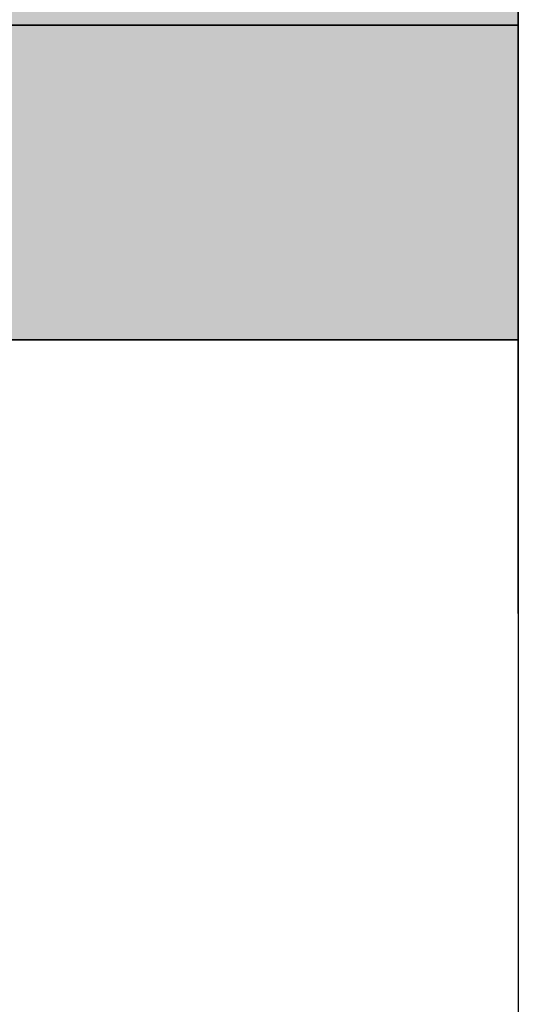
# Model space of a CAD drawing. Extents: x 2 to 87, y -108 to 11.
# Tile 346 of 352: x 49.894 to 50.028, y -11.36 to -11.098. Entities that reach past the tile are written whole.
import ezdxf

# ---------------------------------------------------------------- set-up
doc = ezdxf.new("R2010")
doc.units = 0
doc.header["$MEASUREMENT"] = 0
doc.linetypes.add('$BER_SCHNITTEBENE_1_2_', pattern=[1.001, 0.001, -1])
for name, color, linetype in [('2', 7, 'CONTINUOUS'), ('25', 7, 'CONTINUOUS'), ('6', 7, 'CONTINUOUS'), ('8', 7, 'CONTINUOUS')]:
    doc.layers.add(name, color=color, linetype=linetype)

msp = doc.modelspace()

# ---------------------------------------------------------------- linework, layer by layer
at = {"layer": '2', "color": 62, "linetype": 'Continuous'}
for p, q in [((50.0276, -11.0991), (50.0276, -9.9075)), ((49.6276, -11.0991), (50.0276, -11.0991)), ((50.0276, -11.1831), (50.0276, -12.2831))]:
    msp.add_line(p, q, dxfattribs=at)
at = {"layer": '25', "color": 62, "linetype": 'Continuous'}
for p, q in [((50.0276, -10.3075), (50.0276, -11.0991)), ((49.6276, -11.0991), (50.0276, -11.0991)), ((50.0276, -11.0991), (49.8276, -11.0991)), ((50.0276, -11.0991), (50.0276, -11.1831)), ((50.0276, -11.1831), (49.8276, -11.1831))]:
    msp.add_line(p, q, dxfattribs=at)
msp.add_point((50.0276, -11.1831), dxfattribs=at)
for points in [[(49.6276, -10.3075), (49.6276, -11.0991), (50.0276, -11.0991)], [(49.6276, -10.3075), (50.0276, -10.3075), (50.0276, -11.0991)], [(49.6276, -11.0991), (49.6276, -11.0991), (50.0276, -11.0991)], [(49.8276, -11.0991), (49.8276, -11.0991), (50.0276, -11.0991)], [(49.8276, -11.0991), (49.8276, -11.1831), (50.0276, -11.1831)], [(49.8276, -11.0991), (50.0276, -11.0991), (50.0276, -11.1831)], [(49.8276, -11.1831), (50.0276, -11.1831), (50.0276, -11.1831)]]:
    msp.add_solid(points, dxfattribs=at)
at = {"layer": '6', "color": 62, "linetype": 'Continuous'}
for p, q in [((50.0276, -11.0991), (49.8276, -11.0991)), ((50.0276, -11.1831), (50.0276, -11.0991)), ((49.8276, -11.1831), (50.0276, -11.1831))]:
    msp.add_line(p, q, dxfattribs=at)
at = {"layer": '8', "color": 62, "linetype": '$BER_SCHNITTEBENE_1_2_'}
msp.add_line((50.0276, -12.3561), (50.0276, -11.0991), dxfattribs=at)

doc.saveas('drawing.dxf')
